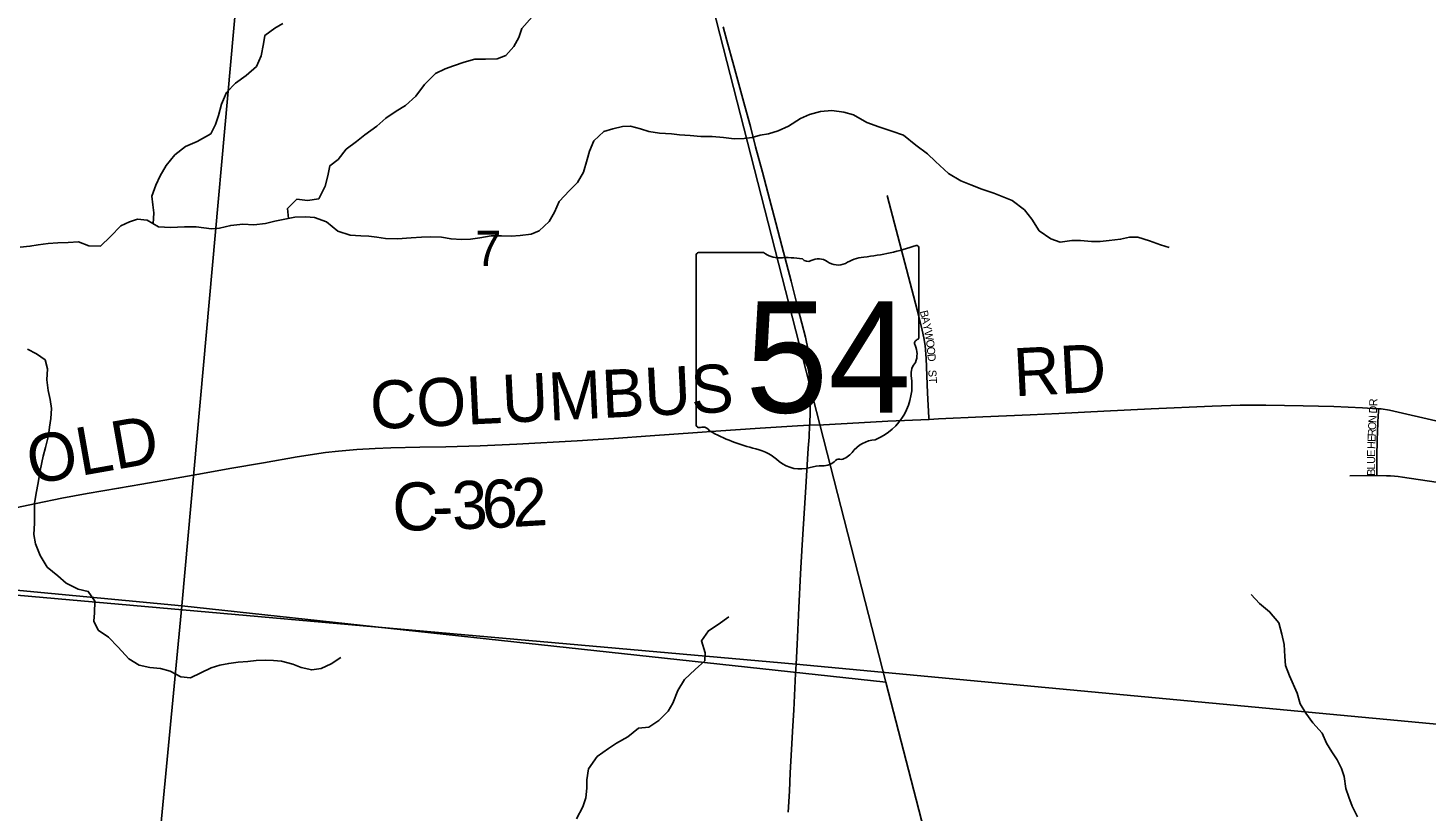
# Model space of a CAD drawing. Extents: x 1410790 to 1770854, y 566777 to 831614.
# Drawn here: x 1652043 to 1660781, y 707898 to 712791 of the extents above; entities that cross this region are included whole.
import ezdxf

# ---------------------------------------------------------------- set-up
doc = ezdxf.new("R2010")
doc.units = 0
for name, color, linetype in [('GM_X_County_Road', 7, 'Continuous'), ('GM_X_County_Road_Text', 7, 'Continuous'), ('GM_X_Minor_River', 7, 'Continuous'), ('GM_X_Section', 7, 'Continuous'), ('GM_X_Section_Text', 7, 'Continuous'), ('GM_X_State_Location', 7, 'Continuous'), ('GM_X_State_Route', 7, 'Continuous'), ('GM_X_State_Shield', 7, 'Continuous'), ('GM_X_Township', 7, 'Continuous'), ('GM_X_Township_Subdivision', 7, 'Continuous'), ('GM_X_Township_Subdivision_Text', 7, 'Continuous')]:
    doc.layers.add(name, color=color, linetype=linetype)

msp = doc.modelspace()

# ---------------------------------------------------------------- linework, layer by layer
at = {"layer": 'GM_X_County_Road'}
for points in [[(1657674.9, 710345), (1657733.4, 710348), (1658011.9, 710360.7), (1658306.9, 710373.5), (1658487, 710382.5), (1658767.6, 710396.3), (1659062.7, 710410.8), (1659444.4, 710427.4), (1659619.1, 710433.3), (1659779.1, 710434), (1660012, 710430.7), (1660203.8, 710424.7), (1660383.1, 710417.4), (1660446.6, 710414.1), (1660484.4, 710411.3)], [(1660484.4, 710411.3), (1660499.5, 710410.2), (1660552.5, 710402.2), (1660869.3, 710330.3)], [(1651885.8, 709776.8), (1652094.7, 709819.7), (1652255.4, 709851.9), (1652414.3, 709881), (1652609.5, 709915.3), (1652755.7, 709941), (1652933.5, 709971.5), (1653111.3, 710002.7), (1653304.9, 710037.7), (1653515.1, 710073.8), (1653725.1, 710110.2), (1653903.3, 710137.6), (1653984.6, 710147.3), (1654098.7, 710157.5), (1654213.2, 710164.2), (1654311.4, 710168.2), (1654491.7, 710170.5), (1654655.7, 710173.7), (1654868.7, 710180.9), (1655098.1, 710190.8), (1655474.8, 710211.3), (1655703.9, 710225.5), (1655932.9, 710242.1), (1656227.2, 710263.7), (1656341.7, 710271.7), (1656619.9, 710289.3), (1656851.9, 710305), (1656928.5, 710308.1)], [(1656928.5, 710308.1), (1657014.6, 710311.6), (1657235.6, 710324.2), (1657417.5, 710333.4), (1657674.9, 710345)]]:
    msp.add_lwpolyline(points, dxfattribs=at)
at = {"layer": 'GM_X_Minor_River'}
for points in [[(1653100, 712081.1), (1653186.6, 712129.9), (1653215.1, 712187.8), (1653233.6, 712243.8), (1653252.2, 712315.9), (1653284.8, 712387.8), (1653339.4, 712445.5), (1653407.9, 712493.2), (1653472.4, 712550.8), (1653501, 712616.8), (1653515.6, 712692.9), (1653524, 712744.9), (1653586.5, 712790.6), (1653636.8, 712818.3)], [(1653670.7, 711601.1), (1653665.7, 711663.2), (1653724.2, 711720.9), (1653790.2, 711712.4), (1653860.4, 711723.9), (1653901.1, 711801.8), (1653917.7, 711867.9), (1653930.2, 711929.9), (1653982.6, 711969.7), (1654031.2, 712033.4), (1654097.6, 712081.1), (1654148, 712122.8), (1654224.6, 712178.4), (1654279.1, 712228.1), (1654343.5, 712271.8), (1654401.9, 712307.4), (1654466.5, 712365.1), (1654521.1, 712436.9), (1654589.8, 712506.6), (1654650.1, 712536.2), (1654702.3, 712553.9), (1654768.6, 712577.4), (1654836.9, 712597), (1654903, 712596.5), (1654975.1, 712598), (1655029.3, 712619.7), (1655079.8, 712675.4), (1655110.3, 712731.3), (1655130.8, 712787.3), (1655193.5, 712861)], [(1653095.3, 711547.7), (1653189.9, 711536.3), (1653240, 711539.9), (1653310.3, 711557.5), (1653386.4, 711564.9), (1653454.5, 711560.4), (1653528.7, 711569.9), (1653586.9, 711583.5), (1653639.1, 711595.2), (1653711.3, 711608.7), (1653779.4, 711610.2), (1653833.5, 711605.8), (1653909.4, 711579.2), (1653979, 711520.5), (1654056.9, 711495.9), (1654123, 711491.4), (1654173.1, 711491), (1654223.1, 711484.6), (1654277.1, 711476.2), (1654353.2, 711473.6), (1654437.4, 711479), (1654503.5, 711484.6), (1654557.6, 711486.2), (1654627.7, 711483.7), (1654687.7, 711473.2), (1654751.8, 711468.7), (1654809.9, 711472.3), (1654868, 711479.9), (1654938.2, 711491.4), (1655002.3, 711492.9), (1655062.4, 711490.5), (1655120.5, 711494.1), (1655188.7, 711503.6), (1655238.9, 711523.3), (1655301.5, 711581), (1655334, 711640.9), (1655362.6, 711706.9), (1655427.2, 711774.6), (1655477.7, 711826.3), (1655516.3, 711890.2), (1655538.9, 711968.3), (1655553.4, 712020.3), (1655579.9, 712086.3), (1655642.5, 712144), (1655698.7, 712161.6), (1655758.9, 712175.2), (1655809, 712176.8), (1655871, 712160.3), (1655922.9, 712143.9), (1655990.9, 712133.4), (1656065, 712128.8), (1656115, 712122.4), (1656181.1, 712119.9), (1656249.2, 712113.4), (1656319.3, 712112.9), (1656389.3, 712106.4), (1656457.4, 712097.9), (1656519.5, 712101.4), (1656569.6, 712107.1), (1656619.8, 712120.7), (1656671.9, 712130.4), (1656732.2, 712148), (1656796.5, 712177.6), (1656871, 712225.2), (1656927.3, 712250.8), (1656995.5, 712268.3), (1657067.7, 712275.8), (1657141.7, 712265.3), (1657203.7, 712248.8), (1657285.4, 712200), (1657361.3, 712173.4), (1657443.2, 712146.8), (1657515.1, 712122.2), (1657592.8, 712059.4), (1657664.4, 712004.8), (1657716.1, 711956.2), (1657795.7, 711881.5), (1657873.4, 711836.8), (1657935.3, 711810.2), (1658005.2, 711783.7), (1658079.1, 711759), (1658143, 711734.5), (1658194.9, 711712.1), (1658270.6, 711655.4), (1658316.2, 711596.9), (1658363.7, 711524.3), (1658435.4, 711473.7), (1658493.3, 711453.2), (1658567.5, 711462.7), (1658621.6, 711462.3), (1658689.6, 711455.7), (1658743.7, 711457.3), (1658799.8, 711463), (1658872, 711470.4), (1658928.2, 711484.1), (1658980.3, 711483.7), (1659052.2, 711461.1), (1659122.1, 711436.5), (1659176, 711420.1)], [(1652826.4, 711568.1), (1652830.8, 711635.4), (1652823.2, 711685.5), (1652817.7, 711739.7), (1652842.3, 711809.6), (1652868.8, 711867.5), (1652907.3, 711931.3), (1652961.9, 711999), (1653028.3, 712050.6), (1653100, 712081.1)], [(1651995.6, 711421.8), (1652055.6, 711427.3), (1652107.7, 711436.9), (1652169.7, 711444.4), (1652229.6, 711448), (1652295.6, 711451.4), (1652359.6, 711454.9), (1652423.3, 711430.3), (1652497.2, 711427.7), (1652559.7, 711487.3), (1652624.2, 711554.9), (1652678.4, 711580.5), (1652728.5, 711596.2), (1652788.4, 711589.7), (1652860, 711549), (1652933.9, 711544.4), (1653021.1, 711548.9), (1653095.3, 711547.7)], [(1652039.9, 710784.2), (1652097.6, 710755.7), (1652151.2, 710717.2), (1652164.7, 710660.9), (1652162.1, 710592.8), (1652169.5, 710526.6), (1652183, 710470.4), (1652190.5, 710414.2), (1652185.9, 710350.1), (1652177.4, 710296.1), (1652171, 710244), (1652152.3, 710170), (1652137.8, 710116), (1652119, 710026), (1652106.3, 709947.9), (1652093.8, 709883.9), (1652085.2, 709819.8), (1652084.1, 709695.6), (1652079.5, 709625.4), (1652090.9, 709567.2), (1652120.3, 709494.8), (1652163.6, 709422.3), (1652231, 709367.6), (1652282.6, 709321.1), (1652356.2, 709284.4), (1652420, 709269.9), (1652461.4, 709209.4), (1652458.7, 709135.3), (1652454.3, 709085.2), (1652481.7, 709028.8), (1652547.3, 708984.2), (1652606.7, 708921.6), (1652673.9, 708848.8), (1652737.5, 708810.2), (1652805.3, 708795.7), (1652871.2, 708789.1), (1652933, 708772.5), (1652998.6, 708735.9), (1653059.4, 708730.2)], [(1660353.1, 707861.2), (1660319.6, 707927.6), (1660298, 707983.9), (1660280.5, 708038.2), (1660269, 708112.5), (1660253.4, 708162.8), (1660225.8, 708217.2), (1660192.2, 708267.6), (1660158.6, 708322), (1660131, 708384.3), (1660073.5, 708449), (1660029.9, 708509.5), (1659994.3, 708567.9), (1659974.8, 708634.2), (1659927.6, 708742.9), (1659902.1, 708807.3), (1659898.6, 708863.5), (1659895.2, 708937.7), (1659879.7, 709002), (1659860.2, 709074.4), (1659802.7, 709143), (1659741, 709195.6), (1659687.4, 709250.2)], [(1655471.6, 707848.9), (1655510.3, 707924.9), (1655530.7, 707980.9), (1655535.2, 708041), (1655535.7, 708093.2), (1655546.2, 708161.3), (1655601, 708239.2), (1655671.5, 708288.8), (1655721.8, 708322.5), (1655792.3, 708362.1), (1655858.8, 708415.8), (1655922.9, 708421.4), (1655985.4, 708463), (1656043.9, 708520.8), (1656074.4, 708572.7), (1656105.1, 708650.7), (1656145.7, 708720.6), (1656212.3, 708782.3), (1656272.8, 708836), (1656275.3, 708886.2), (1656251.8, 708960.6), (1656296.4, 709024.4), (1656356.8, 709064.1), (1656423.3, 709111.8)], [(1653059.4, 708730.2), (1653187.8, 708792.5), (1653242, 708810.1), (1653298.2, 708819.8), (1653356.3, 708827.4), (1653416.5, 708832.9), (1653468.6, 708838.6), (1653526.7, 708840.2), (1653578.7, 708837.8), (1653628.8, 708833.4), (1653698.7, 708814.8), (1653750.7, 708794.4), (1653816.6, 708779.8), (1653874.8, 708787.4), (1653939.1, 708817.1), (1653999.5, 708856.7)]]:
    msp.add_lwpolyline(points, dxfattribs=at)
at = {"layer": 'GM_X_Section'}
for points in [[(1648562.1, 714877.7), (1653481.4, 714480.4), (1653004.7, 709180.2), (1648027.7, 709651.4)], [(1653481.4, 714480.4), (1655972.5, 714265.2), (1656323.9, 712923.8), (1657405.1, 708703.2), (1653004.7, 709180.2)], [(1648027.7, 709651.4), (1653004.7, 709180.2), (1652483.2, 703723.8), (1647378, 704174.7)], [(1653004.7, 709180.2), (1657405.1, 708703.2), (1657768.8, 707292.8), (1657942.6, 706617.3), (1657668.6, 703196.9), (1652483.2, 703723.8)]]:
    msp.add_lwpolyline(points, close=True, dxfattribs=at)
at = {"layer": 'GM_X_State_Route'}
msp.add_lwpolyline([(1656795.4, 707890.2), (1656802.4, 708021.2), (1656807.9, 708135.8), (1656816, 708283.1), (1656823.9, 708430.5), (1656829.4, 708528.7), (1656840.9, 708758.1), (1656843.8, 708815.3), (1656850.1, 708938.2), (1656862, 709167.5), (1656872.2, 709380.5), (1656882.6, 709560.6), (1656890.6, 709691.5), (1656902.3, 709888), (1656920, 710166.3), (1656924.8, 710233.2), (1656928.5, 710308.1), (1656928.8, 710315.1), (1656936.9, 710548.9), (1656936.8, 710614.7), (1656933.7, 710680.5), (1656928.1, 710729.7), (1656919.5, 710778.4), (1656902, 710858.6), (1656857.9, 711033.5), (1656812.9, 711208.2), (1656783.1, 711319), (1656754.8, 711430.3), (1656716.3, 711572.7), (1656667.1, 711763), (1656633.4, 711889.8), (1656591.2, 712048.1), (1656558, 712175.1), (1656523.9, 712301.8), (1656455.8, 712555), (1656412.1, 712712.4), (1656387.2, 712798.6)], dxfattribs=at)
at = {"layer": 'GM_X_State_Shield'}
for p, q in [((1657612, 710861.2), (1657612, 711413.9)), ((1656219.8, 711369.5), (1656219.8, 710312.9)), ((1656641.2, 711387.7), (1656233.5, 711387.7)), ((1657611.9, 710861.3), (1657612, 710861.2))]:
    msp.add_line(p, q, dxfattribs=at)
for centre, radius, start, end in [((1657116.1, 712828.3), 1476.4, 275.84447, 288.90645), ((1657596.6, 711416.2), 15.5, 351.86209, 97.738), ((1656235.8, 711371.8), 16.1, 98.1301, 188.1301), ((1656738.3, 711510.4), 156.4, 231.61951, 271.11188), ((1656790.2, 710794.5), 561.6, 80.48669, 94.98827), ((1656917.7, 711377.3), 45.1, 219.79206, 297.10237), ((1656984, 711255.1), 93.8, 54.46668, 119.14113), ((1657105.1, 711422.7), 112.9, 233.85621, 294.82819), ((1657304.4, 711065), 297, 97.34618, 120.76885), ((1657608.4, 710820.6), 24, 107.94398, 210.33697), ((1657455.8, 710750.7), 144, 340.03296, 23.64957), ((1657595.5, 710859), 16.6, 289.60381, 7.73413), ((1657667.5, 710629.9), 104.8, 136.8065, 186.92959), ((1657198.8, 710559.5), 369.3, 292.30889, 8.98584), ((1656235.9, 710310.6), 16.3, 171.95839, 258.30661), ((1656238.4, 710418.7), 124.2, 267.33899, 280.60386), ((1656263.8, 710251.9), 44.8, 29.74838, 93.27175), ((1656829.1, 711201.3), 1066.1, 240.41292, 257.1985), ((1657354.5, 710016.3), 202.2, 94.40312, 142.57675), ((1656511.2, 709838.2), 333.6, 47.18416, 75.83597), ((1657098.3, 710210.5), 119.3, 282.87319, 323.27711), ((1656872, 710246.7), 211.7, 230.70037, 286.29184), ((1656994.3, 709881.4), 173.9, 85.69512, 111.20995), ((1657009.8, 710167.6), 112.8, 268.77702, 315.54927), ((1657111.8, 710065.2), 31.8, 65.75173, 132.64842)]:
    msp.add_arc(centre, radius, start, end, dxfattribs=at)
at = {"layer": 'GM_X_Township'}
for points in [[(1637152.1, 710725.5), (1642695.3, 710171.5), (1643647.7, 710074), (1644274.2, 710007.1), (1649901.7, 709429.8), (1656843.8, 708815.3), (1661002.3, 708426.3), (1662614.8, 708277.2), (1668133.2, 707554), (1668481.2, 707504.6), (1677704.8, 706513), (1678207.7, 708389.5), (1678218.9, 708431.4), (1678250.9, 708551.4), (1678274.5, 708636), (1678799.5, 710581), (1679959.8, 714686.3)], [(1671693.1, 682150.8), (1671974.3, 683181), (1672357.9, 684641), (1674338.6, 693310.2), (1674406.5, 693761.7), (1674497.2, 694125.9), (1675442.2, 698007.5), (1675992.4, 700008.7), (1677288.4, 705091.1), (1677306, 705158.8), (1677704.8, 706513), (1668481.2, 707504.6), (1668133.2, 707554), (1662614.8, 708277.2), (1661002.3, 708426.3), (1656843.8, 708815.3), (1649901.7, 709429.8), (1644274.2, 710007.1), (1643647.7, 710074), (1642695.3, 710171.5), (1637152.1, 710725.5)]]:
    msp.add_lwpolyline(points, dxfattribs=at)
at = {"layer": 'GM_X_Township_Subdivision'}
for points in [[(1657674.9, 710345), (1657674.4, 710355.4), (1657666, 710511.2), (1657656.3, 710724.6), (1657649.8, 710806.1), (1657642.9, 710854.5), (1657632.8, 710902.4), (1657600.3, 711029.6), (1657480.1, 711490.5), (1657425.3, 711696.9), (1657413.3, 711744.8)], [(1660473.8, 709993.9), (1660473.4, 710091.6), (1660473.8, 710146.1), (1660474.9, 710182.2), (1660475.9, 710224.5), (1660477.3, 710261.2), (1660480, 710329.5), (1660481.5, 710362.6), (1660483.6, 710397.3), (1660484.4, 710411.3)], [(1660473.8, 709993.9), (1660305.3, 709991.4)], [(1660957, 709936.8), (1660633.6, 709984.1), (1660606.9, 709987.4), (1660584.4, 709990.1), (1660558.9, 709991.7), (1660533, 709992.7), (1660473.8, 709993.9)]]:
    msp.add_lwpolyline(points, dxfattribs=at)

# ---------------------------------------------------------------- texts
at = {"layer": 'GM_X_County_Road_Text'}
for s, rotation, p in [('RD', 2.93519, (1658209.5, 710489.1)), ('COLUMBUS', 2.801, (1654188.3, 710282.6)), ('OLD', 10.00893, (1652065.1, 709937.5)), ('C', 1.37006, (1654324.3, 709647.6)), ('3', 2.00586, (1654697.5, 709657)), ('6', 2.65555, (1654885.8, 709663.6)), ('2', 3.42089, (1655074.8, 709672.4)), ('-', 1.5525, (1654571.7, 709653.6))]:
    msp.add_text(s, height=300, rotation=rotation, dxfattribs=at).set_placement(p)
at = {"layer": 'GM_X_Section_Text'}
msp.add_text('7', height=221, rotation=0.00001, dxfattribs=at).set_placement((1654837.8, 711302.6))
at = {"layer": 'GM_X_State_Location'}
for s in ['s', 'r']:
    msp.add_text(s, height=1, dxfattribs=at).set_placement((1656900.2, 710771))
msp.add_text('54', height=1, rotation=0.00001, dxfattribs=at).set_placement((1656648.4, 710698.2))
at = {"layer": 'GM_X_State_Shield'}
msp.add_text('54', height=696.1, dxfattribs=at).set_placement((1656526.8, 710387.4))
at = {"layer": 'GM_X_Township_Subdivision_Text'}
for s, rotation, p in [('B', 282.95821, (1657616.8, 711020.1)), ('A', 282.96367, (1657625.7, 710981.5)), ('Y', 282.20163, (1657635.5, 710938.8)), ('W', 280.41312, (1657644.7, 710896.2)), ('O', 277.73762, (1657655, 710840.5)), ('O', 274.15569, (1657660.8, 710797.7)), ('D', 276.08477, (1657664.1, 710752)), ('ST', 273.58739, (1657669.8, 710653.3)), ('R', 89.8279, (1660475.7, 710427.4)), ('N', 87.09174, (1660469.9, 710321.9)), ('D', 87.35822, (1660473.6, 710381.1)), ('R', 87.57057, (1660466.4, 710238.5)), ('O', 87.56084, (1660468.1, 710278)), ('H', 87.79151, (1660463.2, 710159.4)), ('E', 87.59471, (1660464.9, 710203.3)), ('U', 89.98125, (1660462.6, 710067.5)), ('E', 89.59016, (1660462.6, 710111.4)), ('L', 89.97066, (1660462.6, 710032.3)), ('B', 89.9757, (1660462.6, 709992.7))]:
    msp.add_text(s, height=50, rotation=rotation, dxfattribs=at).set_placement(p)

doc.saveas('drawing.dxf')
